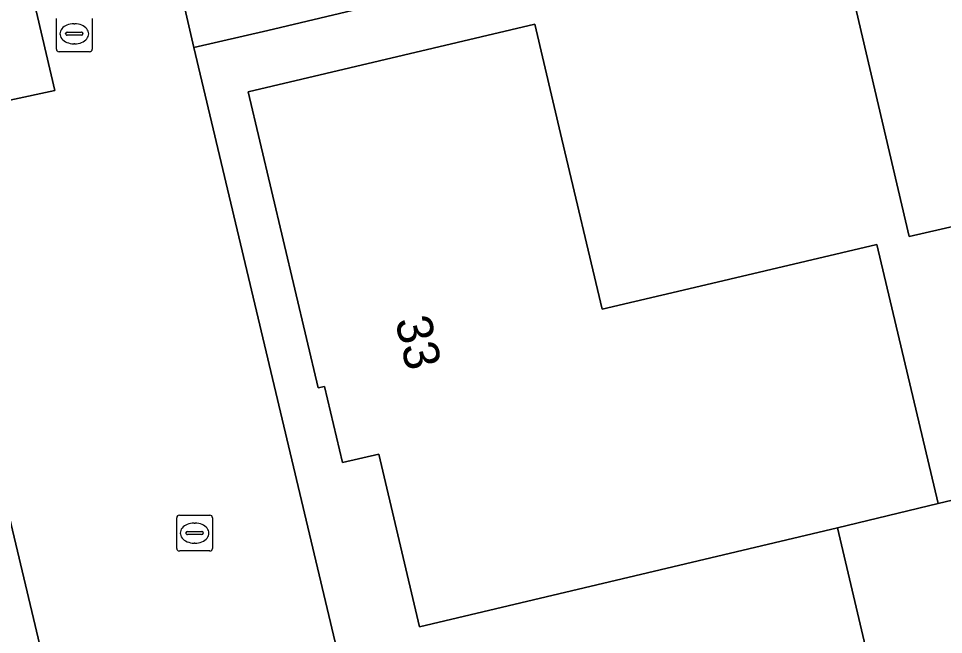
# Model space of a CAD drawing. Extents: x 157648 to 158502, y 379212 to 380938.
# Drawn here: x 158221.39 to 158247.23, y 380543.57 to 380560.77 of the extents above; entities that cross this region are included whole.
import ezdxf

# ---------------------------------------------------------------- set-up
doc = ezdxf.new("R2010")
doc.units = 0
for name, color, linetype in [('IMGEO_Erf', 7, 'Continuous'), ('IMGEO_Groenvoorziening', 7, 'Continuous'), ('IMGEO_Hek', 7, 'Continuous'), ('IMGEO_Kolk', 7, 'Continuous'), ('IMGEO_Pand', 7, 'Continuous'), ('IMGEO_Pand_nummerreeks', 7, 'Continuous'), ('IMGEO_Voetpad_open', 7, 'Continuous')]:
    doc.layers.add(name, color=color, linetype=linetype)

msp = doc.modelspace()

# ---------------------------------------------------------------- linework, layer by layer
at = {"layer": 'IMGEO_Erf'}
for points in [[(158207.911, 380501.03), (158215.154, 380502.738), (158222.749, 380504.529), (158220.849, 380512.586), (158218.887, 380512.123), (158216.994, 380520.152), (158208.234, 380518.086), (158206.561, 380525.179), (158222.48, 380528.933), (158223.648, 380523.983), (158224.253, 380524.126), (158224.748, 380522.028), (158224.955, 380522.077), (158226.095, 380517.285), (158228.061, 380517.741), (158218.496, 380557.919), (158216.938, 380564.64), (158206.036, 380574.234), (158181.237, 380547.104), (158161.46, 380525.323), (158161.459, 380525.322)], [(158257.404, 380557.232), (158246.269, 380554.686), (158244.869, 380560.687), (158244.059, 380564.165), (158228.361, 380560.43), (158226.289, 380559.958), (158230.238, 380543.354)], [(158246.107, 380538.764), (158244.27, 380546.547), (158232.594, 380543.79), (158231.456, 380548.609), (158230.445, 380548.37), (158229.942, 380550.498), (158229.763, 380550.456), (158227.812, 380558.721), (158235.815, 380560.61), (158236.572, 380557.404), (158237.694, 380552.652), (158240.274, 380553.261), (158245.371, 380554.464), (158247.079, 380547.23), (158251.36, 380548.241)]]:
    msp.add_lwpolyline(points, dxfattribs=at)
at = {"layer": 'IMGEO_Groenvoorziening'}
msp.add_lwpolyline([(158208.994, 380577.47), (158206.036, 380574.234), (158216.938, 380564.64), (158218.496, 380557.919), (158222.404, 380558.759), (158219.876, 380569.535)], close=True, dxfattribs=at)
at = {"layer": 'IMGEO_Hek'}
msp.add_lwpolyline([(158228.361, 380560.43), (158244.059, 380564.165), (158244.869, 380560.687)], dxfattribs=at)
at = {"layer": 'IMGEO_Kolk'}
for p, q in [((158222.451, 380559.917), (158222.451, 380560.769)), ((158223.452, 380560.769), (158223.452, 380559.917)), ((158222.939, 380560.623), (158222.964, 380560.623)), ((158222.71, 380560.337), (158222.71, 380560.349)), ((158223.148, 380560.3), (158222.75, 380560.3)), ((158222.753, 380560.386), (158223.151, 380560.386)), ((158223.194, 380560.349), (158223.194, 380560.337)), ((158222.962, 380560.063), (158222.937, 380560.063)), ((158223.378, 380559.843), (158222.526, 380559.843)), ((158225.811, 380545.977), (158225.811, 380546.829)), ((158225.886, 380546.903), (158226.738, 380546.903)), ((158226.812, 380546.829), (158226.812, 380545.977)), ((158226.299, 380546.683), (158226.324, 380546.683)), ((158226.07, 380546.397), (158226.07, 380546.409)), ((158226.508, 380546.36), (158226.11, 380546.36)), ((158226.113, 380546.446), (158226.511, 380546.446)), ((158226.554, 380546.409), (158226.554, 380546.397)), ((158226.322, 380546.123), (158226.297, 380546.123)), ((158226.738, 380545.903), (158225.886, 380545.903))]:
    msp.add_line(p, q, dxfattribs=at)
for points in [[(158222.451, 380559.917), (158222.451, 380560.769)], [(158223.452, 380560.769), (158223.452, 380559.917)], [(158223.378, 380559.843), (158222.526, 380559.843)], [(158225.811, 380545.977), (158225.811, 380546.829)], [(158225.886, 380546.903), (158226.738, 380546.903)], [(158226.812, 380546.829), (158226.812, 380545.977)], [(158226.738, 380545.903), (158225.886, 380545.903)]]:
    msp.add_lwpolyline(points, dxfattribs=at)
for centre, radius, start, end in [((158222.75, 380560.346), 0.0403, 85.8775, 175.7526), ((158222.747, 380560.336), 0.0366, 178.938, 274.7102), ((158223.151, 380560.343), 0.043, 264.8664, 352.4533), ((158223.155, 380560.348), 0.0386, 1.7309, 96.639), ((158222.528, 380559.919), 0.0765, 181.552, 268.448), ((158222.528, 380559.919), 0.0765, 181.552, 268.448), ((158223.376, 380559.919), 0.0765, 271.552, 358.448), ((158223.376, 380559.919), 0.0765, 271.552, 358.448), ((158225.888, 380546.827), 0.0765, 91.552, 178.448), ((158225.888, 380546.827), 0.0765, 91.552, 178.448), ((158226.736, 380546.827), 0.0765, 1.552, 88.448), ((158226.736, 380546.827), 0.0765, 1.552, 88.448), ((158226.11, 380546.406), 0.0403, 85.8775, 175.7526), ((158226.107, 380546.396), 0.0366, 178.938, 274.7102), ((158226.511, 380546.403), 0.043, 264.8664, 352.4533), ((158226.515, 380546.408), 0.0386, 1.7309, 96.639), ((158225.888, 380545.979), 0.0765, 181.552, 268.448), ((158225.888, 380545.979), 0.0765, 181.552, 268.448), ((158226.736, 380545.979), 0.0765, 271.552, 358.448), ((158226.736, 380545.979), 0.0765, 271.552, 358.448)]:
    msp.add_arc(centre, radius, start, end, dxfattribs=at)
for centre, major_axis, ratio, start_param, end_param in [((158222.938, 380560.343), (-0.387, 0.002), 0.722429, 4.712389, 7.853982), ((158222.963, 380560.343), (-0.39, 0.002), 0.717154, 1.570796, 4.712389), ((158226.298, 380546.403), (-0.387, 0.002), 0.722429, 4.712389, 7.853982), ((158226.323, 380546.403), (-0.39, 0.002), 0.717154, 1.570796, 4.712389)]:
    msp.add_ellipse(centre, major_axis=major_axis, ratio=ratio, start_param=start_param, end_param=end_param, dxfattribs=at)
at = {"layer": 'IMGEO_Pand'}
for points in [[(158247.079, 380547.23), (158245.371, 380554.464), (158240.274, 380553.261), (158237.694, 380552.652), (158236.572, 380557.404), (158235.815, 380560.61), (158227.812, 380558.721), (158229.763, 380550.456), (158229.942, 380550.498), (158230.445, 380548.37), (158231.456, 380548.609), (158232.594, 380543.79), (158244.27, 380546.547)], [(158254.07, 380537.657), (158252.147, 380545.356), (158252.047, 380545.332), (158251.36, 380548.241), (158247.079, 380547.23), (158244.27, 380546.547), (158246.107, 380538.764), (158238.162, 380536.889), (158239.475, 380531.328), (158239.376, 380531.305), (158239.946, 380528.893), (158248.401, 380530.889), (158248.359, 380531.07), (158250.471, 380531.569), (158250.256, 380532.48), (158255.026, 380533.607)]]:
    msp.add_lwpolyline(points, close=True, dxfattribs=at)
at = {"layer": 'IMGEO_Voetpad_open'}
msp.add_lwpolyline([(158255.412, 380565.654), (158276.819, 380570.638), (158276.091, 380573.783), (158276.052, 380573.949), (158270.622, 380596.741), (158267.677, 380596.065), (158270.53, 380584.007), (158269.772, 380583.761), (158272.045, 380574.154), (158256.573, 380570.551), (158256.438, 380571.128), (158250.109, 380569.646), (158229.59, 380564.718), (158225.417, 380563.757), (158226.289, 380559.958), (158228.361, 380560.43), (158244.059, 380564.165), (158244.869, 380560.687), (158246.269, 380554.686), (158257.404, 380557.232)], close=True, dxfattribs=at)
for points in [[(158230.238, 380543.354), (158226.289, 380559.958), (158225.417, 380563.757), (158223.255, 380573.155), (158220.689, 380572.538), (158218.078, 380583.925), (158217.925, 380584.488)], [(158209.549, 380578.944), (158208.577, 380577.884), (158208.994, 380577.47), (158219.876, 380569.535), (158222.404, 380558.759), (158218.496, 380557.919), (158228.061, 380517.741), (158228.842, 380514.468), (158229.701, 380510.871)]]:
    msp.add_lwpolyline(points, dxfattribs=at)

# ---------------------------------------------------------------- texts
at = {"layer": 'IMGEO_Pand_nummerreeks'}
msp.add_text('33', height=1, rotation=283.2819, dxfattribs=at).set_placement((158231.907, 380552.341))

doc.saveas('drawing.dxf')
